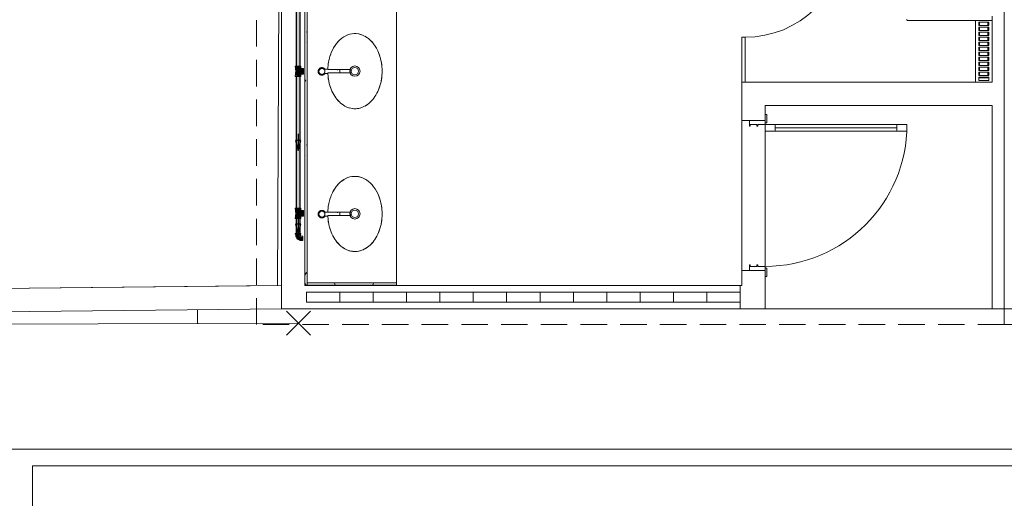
# Model space of a CAD drawing. Header units: millimetres. Extents: x 567 to 934, y -1 to 364.
# Tile 1014 of 1056: x 746 to 757, y 225 to 231. Entities that reach past the tile are written whole.
import ezdxf

# ---------------------------------------------------------------- set-up
doc = ezdxf.new("R2010")
doc.units = ezdxf.units.MM
doc.header["$MEASUREMENT"] = 0
doc.linetypes.add('HIDDEN2', pattern=[0.47625, 0.3175, -0.15875])
for name, color, linetype, lineweight in [('AF-Condutos', 140, 'Continuous', 25), ('AF-Peça de utilização', 152, 'Continuous', 18), ('AF-Sentido conduto', 140, 'Continuous', 30), ('DI-Detalhes', 1, 'HIDDEN2', 9)]:
    doc.layers.add(name, color=color, linetype=linetype, lineweight=lineweight)
doc.layers.add('ARQ FINA', color=8, linetype='Continuous')

msp = doc.modelspace()

# ---------------------------------------------------------------- hatches: boundary and pattern name
at = {"layer": 'AF-Condutos', "linetype": 'Continuous'}
for points in [[(748.932, 230.425), (748.973, 230.425), (748.973, 232.013), (748.932, 232.013)], [(748.979, 232.013), (748.973, 232.013), (748.973, 230.425), (748.979, 230.425)], [(748.981, 232.013), (748.979, 232.013), (748.979, 230.425), (748.981, 230.425)], [(748.932, 228.719), (748.936, 228.719), (748.936, 230.301), (748.932, 230.301)], [(748.932, 230.301), (748.932, 228.719), (748.932, 228.719)], [(748.936, 228.719), (748.936, 228.719), (748.936, 230.314)], [(748.936, 228.719), (748.944, 228.719), (748.944, 230.301), (748.936, 230.301)], [(748.973, 230.301), (748.944, 230.301), (748.944, 228.719), (748.973, 228.719)], [(748.979, 230.301), (748.973, 230.301), (748.973, 228.719), (748.979, 228.719)], [(748.981, 230.301), (748.979, 230.301), (748.979, 228.719), (748.981, 228.719)], [(748.981, 228.596), (748.932, 228.596), (748.932, 228.415), (748.981, 228.415)]]:
    msp.add_hatch(color=151, dxfattribs=at).paths.add_polyline_path(points)
at = {"layer": 'AF-Peça de utilização', "linetype": 'Continuous'}
for points in [[(748.99, 230.425), (748.923, 230.425), (748.927, 230.347), (748.925, 230.345), (748.926, 230.314), (748.941, 230.314), (748.932, 230.302), (748.989, 230.301), (748.986, 230.329), (749.019, 230.329), (749.019, 230.396), (748.987, 230.397)], [(748.99, 228.719), (748.923, 228.719), (748.927, 228.641), (748.925, 228.639), (748.926, 228.608), (748.941, 228.608), (748.932, 228.596), (748.989, 228.596), (748.986, 228.623), (749.019, 228.623), (749.019, 228.69), (748.987, 228.691)], [(748.928, 228.409), (748.927, 228.377), (748.931, 228.377), (748.936, 228.409)], [(748.932, 228.377), (748.975, 228.377), (748.97, 228.409), (748.936, 228.409)], [(748.965, 228.341), (748.975, 228.338), (748.975, 228.377), (748.948, 228.377), (748.936, 228.368), (748.949, 228.352)], [(748.99, 228.409), (748.99, 228.415), (748.939, 228.415), (748.939, 228.409)], [(748.984, 228.384), (748.984, 228.409), (748.97, 228.409), (748.975, 228.385)], [(748.975, 228.335), (749.011, 228.339), (749.011, 228.376), (748.975, 228.376)], [(748.975, 228.331), (749.011, 228.331), (749.011, 228.339), (748.975, 228.335)], [(748.984, 228.384), (748.978, 228.377), (749.011, 228.376), (749.011, 228.383)]]:
    msp.add_hatch(color=161, dxfattribs=at).paths.add_polyline_path(points)

# ---------------------------------------------------------------- linework, layer by layer
at = {"layer": 'AF-Condutos'}
for p, q in [((748.932, 232.013), (748.932, 230.425)), ((748.981, 230.425), (748.981, 232.013)), ((748.932, 230.301), (748.932, 228.719)), ((748.981, 228.719), (748.981, 230.301)), ((748.932, 228.596), (748.932, 228.415)), ((748.981, 228.415), (748.981, 228.596)), ((748.932, 228.415), (748.936, 228.415)), ((748.936, 228.415), (748.944, 228.415)), ((748.944, 228.415), (748.954, 228.415)), ((748.954, 228.415), (748.964, 228.415)), ((748.964, 228.415), (748.973, 228.415)), ((748.973, 228.415), (748.979, 228.415)), ((748.979, 228.415), (748.981, 228.415))]:
    msp.add_line(p, q, dxfattribs=at)
at = {"layer": 'AF-Peça de utilização'}
for p, q in [((748.922, 230.425), (748.922, 230.416)), ((748.923, 230.425), (748.922, 230.425)), ((748.922, 230.416), (748.925, 230.413)), ((748.927, 230.425), (748.923, 230.425)), ((748.925, 230.413), (748.925, 230.381)), ((748.925, 230.381), (748.927, 230.379)), ((748.927, 230.347), (748.925, 230.345)), ((748.925, 230.345), (748.925, 230.314)), ((748.932, 230.425), (748.927, 230.425)), ((748.927, 230.379), (748.927, 230.347)), ((748.932, 230.425), (748.932, 230.425)), ((748.939, 230.425), (748.932, 230.425)), ((748.941, 230.413), (748.932, 230.413)), ((748.932, 230.413), (748.936, 230.413)), ((748.936, 230.413), (748.941, 230.413)), ((748.947, 230.425), (748.939, 230.425)), ((748.956, 230.425), (748.947, 230.425)), ((748.965, 230.425), (748.956, 230.425)), ((748.973, 230.425), (748.965, 230.425)), ((748.98, 230.425), (748.973, 230.425)), ((748.981, 230.425), (748.98, 230.425)), ((748.985, 230.425), (748.981, 230.425)), ((748.981, 230.381), (748.981, 230.392)), ((748.981, 230.392), (748.981, 230.386)), ((748.981, 230.386), (748.981, 230.379)), ((748.981, 230.38), (748.981, 230.381)), ((748.981, 230.379), (748.981, 230.38)), ((748.981, 230.347), (748.981, 230.379)), ((748.981, 230.379), (748.981, 230.372)), ((748.981, 230.372), (748.981, 230.363)), ((748.981, 230.363), (748.981, 230.355)), ((748.981, 230.355), (748.981, 230.347)), ((748.981, 230.347), (748.981, 230.34)), ((748.981, 230.346), (748.981, 230.347)), ((748.981, 230.345), (748.981, 230.346)), ((748.981, 230.335), (748.981, 230.345)), ((748.981, 230.34), (748.981, 230.335)), ((748.989, 230.425), (748.985, 230.425)), ((748.987, 230.413), (748.99, 230.416)), ((748.987, 230.397), (748.987, 230.413)), ((749.019, 230.397), (748.987, 230.397)), ((748.99, 230.425), (748.989, 230.425)), ((748.99, 230.416), (748.99, 230.425)), ((749.019, 230.396), (749.019, 230.397)), ((749.019, 230.393), (749.019, 230.396)), ((749.019, 230.387), (749.019, 230.393)), ((749.019, 230.38), (749.019, 230.387)), ((749.019, 230.372), (749.019, 230.38)), ((749.019, 230.363), (749.019, 230.372)), ((749.019, 230.354), (749.019, 230.363)), ((749.019, 230.346), (749.019, 230.354)), ((749.019, 230.339), (749.019, 230.346)), ((749.019, 230.334), (749.019, 230.339)), ((749.019, 230.33), (749.019, 230.334)), ((748.925, 230.314), (748.922, 230.31)), ((748.922, 230.31), (748.922, 230.301)), ((748.922, 230.301), (748.923, 230.301)), ((748.923, 230.301), (748.927, 230.301)), ((748.927, 230.301), (748.932, 230.301)), ((748.936, 230.314), (748.932, 230.314)), ((748.932, 230.314), (748.941, 230.314)), ((748.932, 230.301), (748.932, 230.301)), ((748.932, 230.301), (748.939, 230.301)), ((748.941, 230.314), (748.936, 230.314)), ((748.939, 230.301), (748.947, 230.301)), ((748.947, 230.301), (748.956, 230.301)), ((748.956, 230.301), (748.965, 230.301)), ((748.965, 230.301), (748.973, 230.301)), ((748.973, 230.301), (748.98, 230.301)), ((748.98, 230.301), (748.981, 230.301)), ((748.981, 230.301), (748.985, 230.301)), ((748.985, 230.301), (748.989, 230.301)), ((748.987, 230.329), (749.019, 230.329)), ((748.987, 230.314), (748.987, 230.329)), ((748.99, 230.31), (748.987, 230.314)), ((748.989, 230.301), (748.99, 230.301)), ((748.99, 230.301), (748.99, 230.31)), ((749.019, 230.329), (749.019, 230.33)), ((748.922, 228.719), (748.922, 228.71)), ((748.923, 228.719), (748.922, 228.719)), ((748.922, 228.71), (748.925, 228.707)), ((748.927, 228.719), (748.923, 228.719)), ((748.925, 228.707), (748.925, 228.676)), ((748.932, 228.719), (748.927, 228.719)), ((748.932, 228.719), (748.932, 228.719)), ((748.939, 228.719), (748.932, 228.719)), ((748.941, 228.707), (748.932, 228.707)), ((748.932, 228.707), (748.936, 228.707)), ((748.936, 228.707), (748.941, 228.707)), ((748.947, 228.719), (748.939, 228.719)), ((748.956, 228.719), (748.947, 228.719)), ((748.965, 228.719), (748.956, 228.719)), ((748.973, 228.719), (748.965, 228.719)), ((748.98, 228.719), (748.973, 228.719)), ((748.981, 228.719), (748.98, 228.719)), ((748.985, 228.719), (748.981, 228.719)), ((748.981, 228.676), (748.981, 228.686)), ((748.981, 228.686), (748.981, 228.68)), ((748.981, 228.68), (748.981, 228.674)), ((748.989, 228.719), (748.985, 228.719)), ((748.987, 228.707), (748.99, 228.71)), ((748.987, 228.691), (748.987, 228.707)), ((749.019, 228.691), (748.987, 228.691)), ((748.99, 228.719), (748.989, 228.719)), ((748.99, 228.71), (748.99, 228.719)), ((749.019, 228.69), (749.019, 228.691)), ((749.019, 228.687), (749.019, 228.69)), ((749.019, 228.681), (749.019, 228.687)), ((749.019, 228.674), (749.019, 228.681)), ((748.925, 228.608), (748.922, 228.604)), ((748.922, 228.604), (748.922, 228.596)), ((748.922, 228.596), (748.923, 228.596)), ((748.923, 228.596), (748.927, 228.596)), ((748.925, 228.676), (748.927, 228.673)), ((748.927, 228.641), (748.925, 228.639)), ((748.925, 228.639), (748.925, 228.608)), ((748.927, 228.673), (748.927, 228.641)), ((748.927, 228.596), (748.932, 228.596)), ((748.936, 228.608), (748.932, 228.608)), ((748.932, 228.608), (748.941, 228.608)), ((748.932, 228.596), (748.932, 228.596)), ((748.932, 228.596), (748.939, 228.596)), ((748.941, 228.608), (748.936, 228.608)), ((748.939, 228.596), (748.947, 228.596)), ((748.947, 228.596), (748.956, 228.596)), ((748.956, 228.596), (748.965, 228.596)), ((748.965, 228.596), (748.973, 228.596)), ((748.973, 228.596), (748.98, 228.596)), ((748.98, 228.596), (748.981, 228.596)), ((748.981, 228.674), (748.981, 228.676)), ((748.981, 228.673), (748.981, 228.674)), ((748.981, 228.674), (748.981, 228.666)), ((748.981, 228.641), (748.981, 228.673)), ((748.981, 228.666), (748.981, 228.657)), ((748.981, 228.657), (748.981, 228.649)), ((748.981, 228.649), (748.981, 228.641)), ((748.981, 228.641), (748.981, 228.634)), ((748.981, 228.64), (748.981, 228.641)), ((748.981, 228.639), (748.981, 228.64)), ((748.981, 228.629), (748.981, 228.639)), ((748.981, 228.634), (748.981, 228.629)), ((748.981, 228.596), (748.985, 228.596)), ((748.985, 228.596), (748.989, 228.596)), ((748.987, 228.623), (749.019, 228.623)), ((748.987, 228.608), (748.987, 228.623)), ((748.99, 228.604), (748.987, 228.608)), ((748.989, 228.596), (748.99, 228.596)), ((748.99, 228.596), (748.99, 228.604)), ((749.019, 228.666), (749.019, 228.674)), ((749.019, 228.657), (749.019, 228.666)), ((749.019, 228.648), (749.019, 228.657)), ((749.019, 228.64), (749.019, 228.648)), ((749.019, 228.633), (749.019, 228.64)), ((749.019, 228.628), (749.019, 228.633)), ((749.019, 228.624), (749.019, 228.628)), ((749.019, 228.623), (749.019, 228.624)), ((748.923, 228.415), (748.922, 228.415)), ((748.922, 228.415), (748.922, 228.409)), ((748.922, 228.409), (748.923, 228.409)), ((748.926, 228.415), (748.923, 228.415)), ((748.923, 228.409), (748.926, 228.409)), ((748.932, 228.415), (748.926, 228.415)), ((748.926, 228.409), (748.927, 228.409)), ((748.927, 228.409), (748.932, 228.409)), ((748.927, 228.409), (748.927, 228.377)), ((748.928, 228.409), (748.927, 228.409)), ((748.927, 228.377), (748.928, 228.377)), ((748.931, 228.409), (748.928, 228.409)), ((748.928, 228.377), (748.931, 228.377)), ((748.936, 228.409), (748.931, 228.409)), ((748.931, 228.377), (748.932, 228.377)), ((748.932, 228.415), (748.932, 228.415)), ((748.939, 228.415), (748.932, 228.415)), ((748.932, 228.409), (748.939, 228.409)), ((748.932, 228.377), (748.936, 228.377)), ((748.932, 228.377), (748.932, 228.377)), ((748.936, 228.367), (748.932, 228.377)), ((748.932, 228.377), (748.936, 228.367)), ((748.932, 228.377), (748.932, 228.377)), ((748.932, 228.377), (748.936, 228.368)), ((748.935, 228.377), (748.932, 228.377)), ((748.938, 228.377), (748.935, 228.377)), ((748.941, 228.409), (748.936, 228.409)), ((748.936, 228.377), (748.941, 228.377)), ((748.936, 228.368), (748.939, 228.36)), ((748.943, 228.377), (748.938, 228.377)), ((748.947, 228.415), (748.939, 228.415)), ((748.939, 228.409), (748.947, 228.409)), ((748.939, 228.36), (748.94, 228.357)), ((748.94, 228.357), (748.948, 228.35)), ((748.948, 228.409), (748.941, 228.409)), ((748.941, 228.377), (748.948, 228.377)), ((748.948, 228.377), (748.943, 228.377)), ((748.956, 228.415), (748.947, 228.415)), ((748.947, 228.409), (748.956, 228.409)), ((748.956, 228.409), (748.948, 228.409)), ((748.948, 228.377), (748.956, 228.377)), ((748.954, 228.377), (748.948, 228.377)), ((748.948, 228.35), (748.956, 228.343)), ((748.96, 228.377), (748.954, 228.377)), ((748.964, 228.415), (748.956, 228.415)), ((748.963, 228.409), (748.956, 228.409)), ((748.956, 228.409), (748.964, 228.409)), ((748.956, 228.377), (748.963, 228.377)), ((748.956, 228.343), (748.965, 228.341)), ((748.966, 228.377), (748.96, 228.377)), ((748.97, 228.409), (748.963, 228.409)), ((748.963, 228.377), (748.97, 228.377)), ((748.973, 228.415), (748.964, 228.415)), ((748.964, 228.409), (748.973, 228.409)), ((748.965, 228.341), (748.975, 228.338)), ((748.971, 228.377), (748.966, 228.377)), ((748.975, 228.409), (748.97, 228.409)), ((748.97, 228.377), (748.975, 228.377)), ((748.975, 228.377), (748.971, 228.377)), ((748.98, 228.415), (748.973, 228.415)), ((748.973, 228.409), (748.98, 228.409)), ((748.976, 228.409), (748.975, 228.409)), ((748.975, 228.377), (748.976, 228.377)), ((748.975, 228.372), (748.975, 228.377)), ((748.975, 228.377), (748.975, 228.376)), ((748.975, 228.376), (748.975, 228.37)), ((748.975, 228.368), (748.975, 228.372)), ((748.975, 228.37), (748.975, 228.364)), ((748.975, 228.362), (748.975, 228.368)), ((748.975, 228.364), (748.975, 228.357)), ((748.975, 228.357), (748.975, 228.362)), ((748.975, 228.357), (748.975, 228.351)), ((748.975, 228.352), (748.975, 228.357)), ((748.975, 228.347), (748.975, 228.352)), ((748.975, 228.351), (748.975, 228.344)), ((748.975, 228.343), (748.975, 228.347)), ((748.975, 228.344), (748.975, 228.339)), ((748.975, 228.34), (748.975, 228.343)), ((748.975, 228.338), (748.975, 228.34)), ((748.975, 228.339), (748.975, 228.338)), ((748.975, 228.338), (748.975, 228.335)), ((748.975, 228.338), (748.975, 228.338)), ((748.975, 228.335), (748.975, 228.332)), ((748.975, 228.332), (748.975, 228.331)), ((748.975, 228.331), (749.011, 228.331)), ((748.98, 228.409), (748.976, 228.409)), ((748.976, 228.377), (748.98, 228.377)), ((748.981, 228.415), (748.98, 228.415)), ((748.98, 228.409), (748.981, 228.409)), ((748.983, 228.409), (748.98, 228.409)), ((748.98, 228.377), (748.983, 228.377)), ((748.985, 228.415), (748.981, 228.415)), ((748.981, 228.409), (748.984, 228.409)), ((748.984, 228.409), (748.983, 228.409)), ((748.984, 228.409), (748.985, 228.409)), ((748.984, 228.384), (748.984, 228.409)), ((749.011, 228.384), (748.984, 228.384)), ((748.989, 228.415), (748.985, 228.415)), ((748.985, 228.409), (748.989, 228.409)), ((748.99, 228.415), (748.989, 228.415)), ((748.989, 228.409), (748.99, 228.409)), ((748.99, 228.409), (748.99, 228.415)), ((749.011, 228.383), (749.011, 228.384)), ((749.011, 228.38), (749.011, 228.383)), ((749.011, 228.377), (749.011, 228.38)), ((749.011, 228.376), (749.011, 228.377)), ((749.011, 228.37), (749.011, 228.376)), ((749.011, 228.364), (749.011, 228.37)), ((749.011, 228.357), (749.011, 228.364)), ((749.011, 228.351), (749.011, 228.357)), ((749.011, 228.344), (749.011, 228.351)), ((749.011, 228.339), (749.011, 228.344)), ((749.011, 228.335), (749.011, 228.339)), ((749.011, 228.332), (749.011, 228.335)), ((749.011, 228.331), (749.011, 228.332))]:
    msp.add_line(p, q, dxfattribs=at)
at = {"layer": 'AF-Sentido conduto'}
for p, q in [((748.989, 229.531), (748.924, 229.531)), ((748.924, 229.531), (748.956, 229.41)), ((748.956, 229.41), (748.989, 229.531)), ((748.989, 228.528), (748.924, 228.528)), ((748.924, 228.528), (748.956, 228.407)), ((748.956, 228.407), (748.989, 228.528))]:
    msp.add_line(p, q, dxfattribs=at)
for points in [[(748.956, 229.61), (748.956, 229.41)], [(748.956, 228.607), (748.956, 228.407)]]:
    msp.add_lwpolyline(points, dxfattribs=at)
at = {"layer": 'ARQ FINA', "lineweight": 5}
for p, q in [((748.757, 238.566), (748.708, 227.791)), ((748.756, 227.512), (748.756, 238.566)), ((749.036, 227.792), (749.036, 232.936)), ((749.066, 227.796), (749.066, 232.936)), ((750.136, 232.936), (750.136, 227.826)), ((756.262, 230.972), (756.264, 230.972)), ((756.264, 230.972), (756.264, 230.972)), ((757.254, 230.972), (756.264, 230.972)), ((757.076, 230.232), (757.076, 230.972)), ((757.076, 230.972), (757.076, 230.232)), ((757.116, 230.912), (757.116, 230.952)), ((757.116, 230.952), (757.236, 230.952)), ((757.126, 230.952), (757.126, 230.912)), ((757.226, 230.912), (757.226, 230.952)), ((757.236, 230.952), (757.236, 230.912)), ((757.254, 230.972), (757.276, 230.972)), ((757.276, 230.972), (757.276, 231.022)), ((757.276, 230.972), (757.276, 230.232)), ((757.236, 230.912), (757.116, 230.912)), ((757.116, 230.852), (757.116, 230.892)), ((757.116, 230.892), (757.236, 230.892)), ((757.236, 230.852), (757.116, 230.852)), ((757.116, 230.792), (757.116, 230.832)), ((757.116, 230.832), (757.236, 230.832)), ((757.126, 230.892), (757.126, 230.852)), ((757.126, 230.832), (757.126, 230.792)), ((757.226, 230.852), (757.226, 230.892)), ((757.226, 230.792), (757.226, 230.832)), ((757.236, 230.892), (757.236, 230.852)), ((757.236, 230.832), (757.236, 230.792)), ((754.276, 230.232), (754.276, 230.772)), ((754.316, 230.772), (754.276, 230.772)), ((754.316, 230.772), (754.316, 230.232)), ((757.236, 230.792), (757.116, 230.792)), ((757.116, 230.732), (757.116, 230.772)), ((757.116, 230.772), (757.236, 230.772)), ((757.236, 230.732), (757.116, 230.732)), ((757.116, 230.672), (757.116, 230.712)), ((757.116, 230.712), (757.236, 230.712)), ((757.126, 230.772), (757.126, 230.732)), ((757.126, 230.712), (757.126, 230.672)), ((757.226, 230.732), (757.226, 230.772)), ((757.226, 230.672), (757.226, 230.712)), ((757.236, 230.772), (757.236, 230.732)), ((757.236, 230.712), (757.236, 230.672)), ((757.236, 230.672), (757.116, 230.672)), ((757.116, 230.612), (757.116, 230.652)), ((757.116, 230.652), (757.236, 230.652)), ((757.236, 230.612), (757.116, 230.612)), ((757.116, 230.552), (757.116, 230.592)), ((757.116, 230.592), (757.236, 230.592)), ((757.126, 230.652), (757.126, 230.612)), ((757.126, 230.592), (757.126, 230.552)), ((757.226, 230.612), (757.226, 230.652)), ((757.226, 230.552), (757.226, 230.592)), ((757.236, 230.652), (757.236, 230.612)), ((757.236, 230.592), (757.236, 230.552)), ((757.236, 230.552), (757.116, 230.552)), ((757.116, 230.492), (757.116, 230.532)), ((757.116, 230.532), (757.236, 230.532)), ((757.236, 230.492), (757.116, 230.492)), ((757.116, 230.432), (757.116, 230.472)), ((757.116, 230.472), (757.236, 230.472)), ((757.126, 230.532), (757.126, 230.492)), ((757.126, 230.472), (757.126, 230.432)), ((757.226, 230.492), (757.226, 230.532)), ((757.226, 230.432), (757.226, 230.472)), ((757.236, 230.532), (757.236, 230.492)), ((757.236, 230.472), (757.236, 230.432)), ((749.311, 230.386), (749.264, 230.386)), ((749.265, 230.336), (749.311, 230.336)), ((749.31, 230.383), (749.574, 230.383)), ((749.572, 230.344), (749.31, 230.344)), ((749.431, 230.381), (749.424, 230.381)), ((749.455, 230.361), (749.455, 230.383)), ((749.455, 230.343), (749.455, 230.361)), ((757.236, 230.432), (757.116, 230.432)), ((757.116, 230.372), (757.116, 230.412)), ((757.116, 230.412), (757.236, 230.412)), ((757.236, 230.372), (757.116, 230.372)), ((757.116, 230.312), (757.116, 230.352)), ((757.116, 230.352), (757.236, 230.352)), ((757.126, 230.412), (757.126, 230.372)), ((757.126, 230.352), (757.126, 230.312)), ((757.226, 230.372), (757.226, 230.412)), ((757.226, 230.312), (757.226, 230.352)), ((757.236, 230.412), (757.236, 230.372)), ((757.236, 230.352), (757.236, 230.312)), ((754.276, 230.232), (754.276, 229.772)), ((754.276, 230.232), (754.316, 230.232)), ((757.276, 230.232), (754.316, 230.232)), ((757.236, 230.312), (757.116, 230.312)), ((757.116, 230.252), (757.116, 230.292)), ((757.116, 230.292), (757.236, 230.292)), ((757.236, 230.252), (757.116, 230.252)), ((757.126, 230.292), (757.126, 230.282)), ((757.126, 230.282), (757.226, 230.282)), ((757.226, 230.282), (757.226, 230.292)), ((757.236, 230.292), (757.236, 230.252)), ((754.556, 229.952), (757.276, 229.952)), ((754.556, 229.772), (754.556, 229.952)), ((757.276, 229.952), (757.276, 227.512)), ((754.276, 229.772), (754.556, 229.772)), ((754.276, 229.772), (754.276, 227.972)), ((754.366, 229.772), (754.366, 229.702)), ((754.576, 229.842), (754.556, 229.842)), ((754.556, 229.722), (754.556, 229.772)), ((754.556, 229.772), (754.556, 229.742)), ((754.556, 229.742), (754.576, 229.742)), ((754.576, 229.742), (754.576, 229.842)), ((754.366, 229.702), (754.376, 229.702)), ((754.376, 229.702), (754.376, 229.722)), ((754.376, 229.722), (754.456, 229.722)), ((754.456, 229.722), (754.456, 229.702)), ((754.456, 229.702), (754.466, 229.702)), ((754.466, 229.702), (754.466, 229.722)), ((754.466, 229.722), (754.556, 229.722)), ((756.256, 229.722), (754.556, 229.722)), ((754.556, 229.722), (754.556, 229.642)), ((754.556, 229.722), (754.676, 229.722)), ((754.556, 229.642), (754.556, 229.722)), ((754.556, 229.642), (756.256, 229.642)), ((754.676, 229.642), (754.556, 229.642)), ((754.556, 229.642), (754.556, 228.022)), ((754.676, 229.722), (754.676, 229.642)), ((756.136, 229.682), (754.676, 229.682)), ((756.136, 229.722), (756.256, 229.722)), ((756.136, 229.642), (756.136, 229.722)), ((756.256, 229.642), (756.136, 229.642)), ((756.256, 229.642), (756.256, 229.722)), ((756.256, 229.722), (756.256, 229.642)), ((749.311, 228.674), (749.264, 228.674)), ((749.265, 228.624), (749.311, 228.624)), ((749.31, 228.671), (749.574, 228.671)), ((749.572, 228.632), (749.31, 228.632)), ((749.431, 228.669), (749.424, 228.669)), ((749.455, 228.649), (749.455, 228.671)), ((749.455, 228.631), (749.455, 228.649)), ((754.276, 227.972), (754.276, 227.792)), ((754.556, 227.972), (754.276, 227.972)), ((754.376, 228.042), (754.366, 228.042)), ((754.366, 228.042), (754.366, 227.972)), ((754.376, 228.022), (754.376, 228.042)), ((754.456, 228.022), (754.376, 228.022)), ((754.466, 228.042), (754.456, 228.042)), ((754.456, 228.042), (754.456, 228.022)), ((754.466, 228.022), (754.466, 228.042)), ((754.556, 228.022), (754.466, 228.022)), ((754.556, 227.972), (754.556, 228.022)), ((754.556, 228.002), (754.556, 227.972)), ((754.576, 228.002), (754.556, 228.002)), ((754.556, 227.512), (754.556, 227.972)), ((754.576, 227.902), (754.576, 228.002)), ((754.556, 227.902), (754.576, 227.902)), ((748.756, 227.792), (729.348, 227.588)), ((748.708, 227.791), (736.127, 227.659)), ((749.036, 227.796), (749.066, 227.796)), ((754.276, 227.792), (749.036, 227.792)), ((749.066, 227.826), (749.066, 227.796)), ((750.136, 227.826), (749.066, 227.826)), ((749.066, 227.796), (750.136, 227.796)), ((749.361, 227.796), (749.361, 227.792)), ((749.361, 227.792), (749.361, 227.796)), ((749.361, 227.796), (749.361, 227.792)), ((750.136, 227.796), (750.136, 227.826)), ((754.256, 227.792), (754.256, 227.712)), ((749.056, 227.712), (749.456, 227.712)), ((749.056, 227.712), (749.056, 227.592)), ((749.456, 227.592), (749.456, 227.712)), ((749.456, 227.712), (749.856, 227.712)), ((749.456, 227.712), (749.456, 227.592)), ((749.856, 227.592), (749.856, 227.712)), ((749.856, 227.712), (750.256, 227.712)), ((749.856, 227.712), (749.856, 227.592)), ((750.256, 227.592), (750.256, 227.712)), ((750.256, 227.712), (750.656, 227.712)), ((750.256, 227.712), (750.256, 227.592)), ((750.656, 227.592), (750.656, 227.712)), ((750.656, 227.712), (751.056, 227.712)), ((750.656, 227.712), (750.656, 227.592)), ((751.056, 227.592), (751.056, 227.712)), ((751.056, 227.712), (751.456, 227.712)), ((751.056, 227.712), (751.056, 227.592)), ((751.456, 227.592), (751.456, 227.712)), ((751.456, 227.712), (751.856, 227.712)), ((751.456, 227.712), (751.456, 227.592)), ((751.856, 227.592), (751.856, 227.712)), ((751.856, 227.712), (752.256, 227.712)), ((751.856, 227.712), (751.856, 227.592)), ((752.256, 227.592), (752.256, 227.712)), ((752.256, 227.712), (752.656, 227.712)), ((752.256, 227.712), (752.256, 227.592)), ((752.656, 227.592), (752.656, 227.712)), ((752.656, 227.712), (753.056, 227.712)), ((752.656, 227.712), (752.656, 227.592)), ((753.056, 227.592), (753.056, 227.712)), ((753.056, 227.712), (753.456, 227.712)), ((753.056, 227.712), (753.056, 227.592)), ((753.456, 227.592), (753.456, 227.712)), ((753.456, 227.712), (753.856, 227.712)), ((753.456, 227.712), (753.456, 227.592)), ((753.856, 227.592), (753.856, 227.712)), ((753.856, 227.712), (754.256, 227.712)), ((753.856, 227.712), (753.856, 227.592)), ((754.256, 227.592), (754.256, 227.712)), ((729.628, 227.311), (748.756, 227.512)), ((747.748, 227.501), (747.748, 227.341)), ((748.756, 227.512), (754.556, 227.512)), ((749.456, 227.592), (749.056, 227.592)), ((749.856, 227.592), (749.456, 227.592)), ((750.256, 227.592), (749.856, 227.592)), ((750.656, 227.592), (750.256, 227.592)), ((751.056, 227.592), (750.656, 227.592)), ((751.456, 227.592), (751.056, 227.592)), ((751.856, 227.592), (751.456, 227.592)), ((752.256, 227.592), (751.856, 227.592)), ((752.656, 227.592), (752.256, 227.592)), ((753.056, 227.592), (752.656, 227.592)), ((753.456, 227.592), (753.056, 227.592)), ((753.856, 227.592), (753.456, 227.592)), ((754.256, 227.592), (753.856, 227.592)), ((754.256, 227.592), (754.256, 227.512)), ((754.556, 227.512), (757.276, 227.512)), ((757.276, 227.512), (757.556, 227.512)), ((748.817, 227.484), (749.106, 227.198)), ((749.104, 227.485), (748.818, 227.197)), ((729.837, 227.267), (748.961, 227.341)), ((731.675, 225.83), (759.668, 225.83)), ((759.668, 225.83), (731.675, 225.83)), ((745.772, 225.63), (745.772, 222.029)), ((759.468, 225.63), (745.772, 225.63)), ((745.772, 222.029), (745.772, 225.63)), ((745.772, 225.63), (759.468, 225.63))]:
    msp.add_line(p, q, dxfattribs=at)
at = {"layer": 'ARQ FINA', "linetype": 'Continuous', "lineweight": 5}
for p, q in [((749.066, 230.821), (749.058, 230.835)), ((749.066, 230.712), (749.062, 230.704)), ((749.048, 230.243), (749.036, 230.263)), ((749.066, 229.493), (749.057, 229.476)), ((749.04, 229.342), (749.036, 229.349)), ((749.056, 227.95), (749.036, 227.917)), ((749.053, 227.796), (749.036, 227.825)), ((749.405, 227.796), (749.387, 227.826)), ((749.864, 227.826), (749.847, 227.796))]:
    msp.add_line(p, q, dxfattribs=at)
at = {"layer": 'ARQ FINA', "lineweight": 5}
for points in [[(749.31, 230.344), (749.314, 230.292), (749.318, 230.266), (749.322, 230.242), (749.328, 230.217), (749.334, 230.193), (749.342, 230.169), (749.35, 230.146), (749.36, 230.124), (749.37, 230.102), (749.382, 230.082), (749.394, 230.062), (749.407, 230.043), (749.42, 230.026), (749.435, 230.009), (749.45, 229.994), (749.465, 229.979), (749.482, 229.966), (749.498, 229.955), (749.516, 229.945), (749.533, 229.936), (749.551, 229.928), (749.569, 229.922), (749.588, 229.918), (749.606, 229.915), (749.625, 229.913), (749.644, 229.913), (749.662, 229.914), (749.681, 229.917), (749.7, 229.921), (749.718, 229.927), (749.736, 229.934), (749.753, 229.943), (749.771, 229.953), (749.788, 229.964), (749.804, 229.977), (749.82, 229.99), (749.835, 230.006), (749.85, 230.022), (749.863, 230.039), (749.876, 230.058), (749.889, 230.077), (749.9, 230.098), (749.911, 230.119), (749.92, 230.141), (749.929, 230.164), (749.937, 230.188), (749.944, 230.212), (749.95, 230.236), (749.954, 230.261), (749.958, 230.287), (749.961, 230.312), (749.962, 230.338), (749.963, 230.364), (749.962, 230.39), (749.961, 230.416), (749.958, 230.441), (749.954, 230.466), (749.949, 230.492), (749.944, 230.516), (749.937, 230.54), (749.929, 230.564), (749.92, 230.587), (749.91, 230.609), (749.896, 230.638), (749.879, 230.665), (749.861, 230.69), (749.842, 230.714), (749.821, 230.735), (749.799, 230.754), (749.777, 230.771), (749.753, 230.785), (749.729, 230.796), (749.704, 230.805), (749.678, 230.811), (749.653, 230.814), (749.627, 230.814), (749.601, 230.812), (749.576, 230.807), (749.551, 230.799), (749.526, 230.788), (749.502, 230.775), (749.479, 230.759), (749.457, 230.74), (749.436, 230.72), (749.416, 230.697), (749.398, 230.672), (749.381, 230.645), (749.366, 230.616), (749.352, 230.586), (749.346, 230.57), (749.341, 230.554), (749.331, 230.522), (749.323, 230.488), (749.316, 230.454), (749.31, 230.383)], [(749.541, 230.795), (749.577, 230.807)], [(749.61, 230.813), (749.636, 230.814)], [(749.636, 230.814), (749.65, 230.814)], [(749.683, 230.81), (749.72, 230.799)], [(749.422, 230.703), (749.441, 230.724)], [(749.479, 230.758), (749.506, 230.776)], [(749.756, 230.783), (749.757, 230.782), (749.787, 230.763)], [(749.823, 230.733), (749.846, 230.708)], [(749.336, 230.537), (749.336, 230.539), (749.346, 230.569)], [(749.373, 230.629), (749.387, 230.654)], [(749.879, 230.664), (749.897, 230.634)], [(749.922, 230.581), (749.935, 230.544)], [(749.314, 230.435), (749.317, 230.453), (749.32, 230.473)], [(749.95, 230.487), (749.956, 230.453), (749.957, 230.445)], [(749.241, 230.406), (749.24, 230.406), (749.238, 230.406), (749.236, 230.405), (749.234, 230.405), (749.232, 230.405), (749.231, 230.404), (749.229, 230.404), (749.227, 230.403), (749.226, 230.403), (749.224, 230.402), (749.222, 230.401), (749.221, 230.401), (749.219, 230.4), (749.217, 230.399), (749.216, 230.398), (749.214, 230.397), (749.213, 230.396), (749.212, 230.395), (749.21, 230.393), (749.209, 230.392), (749.208, 230.391), (749.207, 230.389), (749.206, 230.388), (749.205, 230.387), (749.204, 230.385), (749.203, 230.384), (749.202, 230.382), (749.201, 230.38), (749.2, 230.379), (749.199, 230.377), (749.199, 230.375), (749.198, 230.374), (749.198, 230.372), (749.197, 230.37), (749.197, 230.368), (749.197, 230.367), (749.197, 230.365), (749.196, 230.363), (749.196, 230.361), (749.196, 230.359), (749.196, 230.358), (749.197, 230.356), (749.197, 230.354), (749.197, 230.352), (749.198, 230.351), (749.198, 230.349), (749.199, 230.347), (749.199, 230.345), (749.2, 230.344), (749.2, 230.342), (749.201, 230.34), (749.202, 230.339), (749.203, 230.337), (749.204, 230.336), (749.205, 230.334), (749.206, 230.333), (749.207, 230.331), (749.208, 230.33), (749.21, 230.329), (749.211, 230.328), (749.212, 230.326), (749.214, 230.325), (749.215, 230.324), (749.217, 230.323), (749.218, 230.322), (749.22, 230.321), (749.221, 230.32), (749.223, 230.32), (749.225, 230.319), (749.226, 230.318), (749.228, 230.318), (749.23, 230.317), (749.231, 230.317), (749.233, 230.316), (749.235, 230.316), (749.237, 230.316), (749.239, 230.316), (749.24, 230.316), (749.241, 230.316)], [(749.241, 230.397), (749.24, 230.397), (749.239, 230.396), (749.237, 230.396), (749.236, 230.396), (749.234, 230.396), (749.233, 230.396), (749.231, 230.395), (749.23, 230.395), (749.229, 230.394), (749.227, 230.394), (749.226, 230.393), (749.225, 230.393), (749.224, 230.392), (749.222, 230.391), (749.221, 230.39), (749.22, 230.389), (749.219, 230.389), (749.218, 230.388), (749.217, 230.387), (749.216, 230.386), (749.215, 230.385), (749.214, 230.384), (749.213, 230.382), (749.212, 230.381), (749.211, 230.38), (749.21, 230.379), (749.21, 230.378), (749.209, 230.376), (749.209, 230.375), (749.208, 230.374), (749.207, 230.372), (749.207, 230.371), (749.207, 230.37), (749.206, 230.368), (749.206, 230.367), (749.206, 230.365), (749.206, 230.364), (749.206, 230.363), (749.206, 230.361), (749.206, 230.36), (749.206, 230.358), (749.206, 230.357), (749.206, 230.355), (749.206, 230.354), (749.206, 230.353), (749.207, 230.351), (749.207, 230.35), (749.208, 230.348), (749.208, 230.347), (749.209, 230.346), (749.209, 230.345), (749.21, 230.343), (749.211, 230.342), (749.212, 230.341), (749.212, 230.34), (749.213, 230.339), (749.214, 230.337), (749.215, 230.336), (749.216, 230.335), (749.217, 230.334), (749.218, 230.333), (749.219, 230.332), (749.221, 230.332), (749.222, 230.331), (749.223, 230.33), (749.224, 230.329), (749.225, 230.329), (749.227, 230.328), (749.228, 230.328), (749.229, 230.327), (749.231, 230.327), (749.232, 230.326), (749.233, 230.326), (749.235, 230.326), (749.236, 230.325), (749.238, 230.325), (749.239, 230.325), (749.241, 230.325), (749.241, 230.325)], [(749.279, 230.386), (749.278, 230.387), (749.277, 230.389), (749.276, 230.39), (749.274, 230.391), (749.273, 230.393), (749.272, 230.394), (749.27, 230.395), (749.269, 230.396), (749.268, 230.397), (749.266, 230.398), (749.265, 230.399), (749.263, 230.4), (749.261, 230.401), (749.26, 230.402), (749.258, 230.403), (749.256, 230.403), (749.255, 230.404), (749.253, 230.404), (749.251, 230.405), (749.249, 230.405), (749.248, 230.405), (749.246, 230.406), (749.244, 230.406), (749.242, 230.406), (749.241, 230.406)], [(749.241, 230.325), (749.243, 230.325), (749.244, 230.325), (749.246, 230.325), (749.247, 230.325), (749.248, 230.326), (749.25, 230.326), (749.251, 230.326), (749.253, 230.327), (749.254, 230.327), (749.255, 230.328), (749.257, 230.328), (749.258, 230.329), (749.259, 230.33), (749.26, 230.33), (749.262, 230.331), (749.263, 230.332), (749.264, 230.333), (749.265, 230.334), (749.266, 230.335), (749.267, 230.336), (749.268, 230.337), (749.269, 230.338), (749.27, 230.339), (749.271, 230.34), (749.272, 230.341), (749.272, 230.343), (749.273, 230.344), (749.274, 230.345), (749.274, 230.346), (749.275, 230.348), (749.275, 230.349), (749.276, 230.35), (749.276, 230.352), (749.276, 230.353), (749.277, 230.355), (749.277, 230.356), (749.277, 230.358), (749.277, 230.359), (749.277, 230.36), (749.277, 230.362), (749.277, 230.363), (749.277, 230.365), (749.277, 230.366), (749.277, 230.367), (749.276, 230.369), (749.276, 230.37), (749.275, 230.372), (749.275, 230.373), (749.275, 230.374), (749.274, 230.376), (749.273, 230.377), (749.273, 230.378), (749.272, 230.379), (749.271, 230.381), (749.27, 230.382), (749.269, 230.383), (749.269, 230.384), (749.268, 230.385), (749.267, 230.386), (749.266, 230.387), (749.264, 230.388), (749.263, 230.389), (749.262, 230.39), (749.261, 230.391), (749.26, 230.391), (749.259, 230.392), (749.257, 230.393), (749.256, 230.393), (749.255, 230.394), (749.253, 230.395), (749.252, 230.395), (749.251, 230.395), (749.249, 230.396), (749.248, 230.396), (749.246, 230.396), (749.245, 230.396), (749.244, 230.397), (749.242, 230.397), (749.241, 230.397)], [(749.241, 230.316), (749.243, 230.316), (749.245, 230.316), (749.247, 230.316), (749.249, 230.316), (749.25, 230.317), (749.252, 230.317), (749.254, 230.318), (749.256, 230.318), (749.257, 230.319), (749.259, 230.319), (749.261, 230.32), (749.262, 230.321), (749.264, 230.322), (749.265, 230.323), (749.267, 230.324), (749.268, 230.325), (749.27, 230.326), (749.271, 230.327), (749.272, 230.328), (749.274, 230.329), (749.275, 230.331), (749.276, 230.332), (749.277, 230.333), (749.278, 230.335), (749.279, 230.336)], [(749.962, 230.386), (749.963, 230.364), (749.962, 230.341)], [(749.32, 230.254), (749.317, 230.274), (749.314, 230.292)], [(749.957, 230.283), (749.956, 230.274), (749.95, 230.24)], [(749.346, 230.158), (749.336, 230.188), (749.336, 230.19)], [(749.387, 230.073), (749.373, 230.099)], [(749.935, 230.183), (749.922, 230.146)], [(749.442, 230.003), (749.422, 230.024)], [(749.847, 230.019), (749.823, 229.994)], [(749.897, 230.092), (749.879, 230.063)], [(749.506, 229.95), (749.479, 229.969)], [(749.577, 229.92), (749.541, 229.932)], [(749.636, 229.913), (749.61, 229.914)], [(749.65, 229.913), (749.636, 229.913)], [(749.721, 229.928), (749.683, 229.917)], [(749.787, 229.964), (749.757, 229.945), (749.756, 229.944)], [(749.31, 228.632), (749.314, 228.58), (749.318, 228.554), (749.322, 228.53), (749.328, 228.505), (749.334, 228.481), (749.342, 228.457), (749.35, 228.434), (749.36, 228.412), (749.37, 228.39), (749.382, 228.37), (749.394, 228.35), (749.407, 228.331), (749.42, 228.314), (749.435, 228.297), (749.45, 228.282), (749.465, 228.267), (749.482, 228.254), (749.498, 228.243), (749.516, 228.233), (749.533, 228.224), (749.551, 228.216), (749.569, 228.21), (749.588, 228.206), (749.606, 228.203), (749.625, 228.201), (749.644, 228.201), (749.662, 228.202), (749.681, 228.205), (749.7, 228.209), (749.718, 228.215), (749.736, 228.222), (749.753, 228.231), (749.771, 228.241), (749.788, 228.252), (749.804, 228.265), (749.82, 228.278), (749.835, 228.294), (749.85, 228.31), (749.863, 228.327), (749.876, 228.346), (749.889, 228.365), (749.9, 228.386), (749.911, 228.407), (749.92, 228.429), (749.929, 228.452), (749.937, 228.476), (749.944, 228.5), (749.95, 228.524), (749.954, 228.549), (749.958, 228.575), (749.961, 228.6), (749.962, 228.626), (749.963, 228.652), (749.962, 228.678), (749.961, 228.704), (749.958, 228.729), (749.954, 228.754), (749.949, 228.78), (749.944, 228.804), (749.937, 228.828), (749.929, 228.852), (749.92, 228.875), (749.91, 228.897), (749.896, 228.926), (749.879, 228.953), (749.861, 228.978), (749.842, 229.002), (749.821, 229.023), (749.799, 229.042), (749.777, 229.059), (749.753, 229.073), (749.729, 229.084), (749.704, 229.093), (749.678, 229.099), (749.653, 229.102), (749.627, 229.102), (749.601, 229.1), (749.576, 229.095), (749.551, 229.087), (749.526, 229.076), (749.502, 229.063), (749.479, 229.047), (749.457, 229.028), (749.436, 229.008), (749.416, 228.985), (749.398, 228.96), (749.381, 228.933), (749.366, 228.904), (749.352, 228.874), (749.346, 228.858), (749.341, 228.842), (749.331, 228.81), (749.323, 228.776), (749.316, 228.742), (749.31, 228.671)], [(749.479, 229.046), (749.506, 229.064)], [(749.541, 229.083), (749.577, 229.095)], [(749.61, 229.101), (749.636, 229.102)], [(749.636, 229.102), (749.65, 229.102)], [(749.683, 229.098), (749.72, 229.087)], [(749.756, 229.071), (749.757, 229.07), (749.787, 229.051)], [(749.373, 228.917), (749.387, 228.942)], [(749.422, 228.991), (749.441, 229.012)], [(749.823, 229.021), (749.846, 228.996)], [(749.879, 228.952), (749.897, 228.922)], [(749.336, 228.825), (749.336, 228.827), (749.346, 228.857)], [(749.922, 228.869), (749.935, 228.832)], [(749.241, 228.694), (749.24, 228.694), (749.238, 228.694), (749.236, 228.693), (749.234, 228.693), (749.232, 228.693), (749.231, 228.692), (749.229, 228.692), (749.227, 228.691), (749.226, 228.691), (749.224, 228.69), (749.222, 228.689), (749.221, 228.689), (749.219, 228.688), (749.217, 228.687), (749.216, 228.686), (749.214, 228.685), (749.213, 228.684), (749.212, 228.683), (749.21, 228.681), (749.209, 228.68), (749.208, 228.679), (749.207, 228.677), (749.206, 228.676), (749.205, 228.675), (749.204, 228.673), (749.203, 228.672), (749.202, 228.67), (749.201, 228.668), (749.2, 228.667), (749.199, 228.665), (749.199, 228.663), (749.198, 228.662), (749.198, 228.66), (749.197, 228.658), (749.197, 228.656), (749.197, 228.655), (749.197, 228.653), (749.196, 228.651), (749.196, 228.649), (749.196, 228.647), (749.196, 228.646), (749.197, 228.644), (749.197, 228.642), (749.197, 228.64), (749.198, 228.639), (749.198, 228.637), (749.199, 228.635), (749.199, 228.633), (749.2, 228.632), (749.2, 228.63), (749.201, 228.628), (749.202, 228.627), (749.203, 228.625), (749.204, 228.624), (749.205, 228.622), (749.206, 228.621), (749.207, 228.619), (749.208, 228.618), (749.21, 228.617), (749.211, 228.616), (749.212, 228.614), (749.214, 228.613), (749.215, 228.612), (749.217, 228.611), (749.218, 228.61), (749.22, 228.609), (749.221, 228.608), (749.223, 228.608), (749.225, 228.607), (749.226, 228.606), (749.228, 228.606), (749.23, 228.605), (749.231, 228.605), (749.233, 228.604), (749.235, 228.604), (749.237, 228.604), (749.239, 228.604), (749.24, 228.604), (749.241, 228.604)], [(749.241, 228.685), (749.24, 228.685), (749.239, 228.684), (749.237, 228.684), (749.236, 228.684), (749.234, 228.684), (749.233, 228.684), (749.231, 228.683), (749.23, 228.683), (749.229, 228.682), (749.227, 228.682), (749.226, 228.681), (749.225, 228.681), (749.224, 228.68), (749.222, 228.679), (749.221, 228.678), (749.22, 228.677), (749.219, 228.677), (749.218, 228.676), (749.217, 228.675), (749.216, 228.674), (749.215, 228.673), (749.214, 228.672), (749.213, 228.67), (749.212, 228.669), (749.211, 228.668), (749.21, 228.667), (749.21, 228.666), (749.209, 228.664), (749.209, 228.663), (749.208, 228.662), (749.207, 228.66), (749.207, 228.659), (749.207, 228.658), (749.206, 228.656), (749.206, 228.655), (749.206, 228.653), (749.206, 228.652), (749.206, 228.651), (749.206, 228.649), (749.206, 228.648), (749.206, 228.646), (749.206, 228.645), (749.206, 228.643), (749.206, 228.642), (749.206, 228.641), (749.207, 228.639), (749.207, 228.638), (749.208, 228.636), (749.208, 228.635), (749.209, 228.634), (749.209, 228.633), (749.21, 228.631), (749.211, 228.63), (749.212, 228.629), (749.212, 228.628), (749.213, 228.627), (749.214, 228.625), (749.215, 228.624), (749.216, 228.623), (749.217, 228.622), (749.218, 228.621), (749.219, 228.62), (749.221, 228.62), (749.222, 228.619), (749.223, 228.618), (749.224, 228.617), (749.225, 228.617), (749.227, 228.616), (749.228, 228.616), (749.229, 228.615), (749.231, 228.615), (749.232, 228.614), (749.233, 228.614), (749.235, 228.614), (749.236, 228.613), (749.238, 228.613), (749.239, 228.613), (749.241, 228.613), (749.241, 228.613)], [(749.279, 228.674), (749.278, 228.675), (749.277, 228.677), (749.276, 228.678), (749.274, 228.679), (749.273, 228.681), (749.272, 228.682), (749.27, 228.683), (749.269, 228.684), (749.268, 228.685), (749.266, 228.686), (749.265, 228.687), (749.263, 228.688), (749.261, 228.689), (749.26, 228.69), (749.258, 228.691), (749.256, 228.691), (749.255, 228.692), (749.253, 228.692), (749.251, 228.693), (749.249, 228.693), (749.248, 228.693), (749.246, 228.694), (749.244, 228.694), (749.242, 228.694), (749.241, 228.694)], [(749.241, 228.613), (749.243, 228.613), (749.244, 228.613), (749.246, 228.613), (749.247, 228.613), (749.248, 228.614), (749.25, 228.614), (749.251, 228.614), (749.253, 228.615), (749.254, 228.615), (749.255, 228.616), (749.257, 228.616), (749.258, 228.617), (749.259, 228.618), (749.26, 228.618), (749.262, 228.619), (749.263, 228.62), (749.264, 228.621), (749.265, 228.622), (749.266, 228.623), (749.267, 228.624), (749.268, 228.625), (749.269, 228.626), (749.27, 228.627), (749.271, 228.628), (749.272, 228.629), (749.272, 228.631), (749.273, 228.632), (749.274, 228.633), (749.274, 228.634), (749.275, 228.636), (749.275, 228.637), (749.276, 228.638), (749.276, 228.64), (749.276, 228.641), (749.277, 228.643), (749.277, 228.644), (749.277, 228.646), (749.277, 228.647), (749.277, 228.648), (749.277, 228.65), (749.277, 228.651), (749.277, 228.653), (749.277, 228.654), (749.277, 228.655), (749.276, 228.657), (749.276, 228.658), (749.275, 228.66), (749.275, 228.661), (749.275, 228.662), (749.274, 228.664), (749.273, 228.665), (749.273, 228.666), (749.272, 228.667), (749.271, 228.669), (749.27, 228.67), (749.269, 228.671), (749.269, 228.672), (749.268, 228.673), (749.267, 228.674), (749.266, 228.675), (749.264, 228.676), (749.263, 228.677), (749.262, 228.678), (749.261, 228.679), (749.26, 228.679), (749.259, 228.68), (749.257, 228.681), (749.256, 228.681), (749.255, 228.682), (749.253, 228.683), (749.252, 228.683), (749.251, 228.683), (749.249, 228.684), (749.248, 228.684), (749.246, 228.684), (749.245, 228.684), (749.244, 228.685), (749.242, 228.685), (749.241, 228.685)], [(749.314, 228.723), (749.317, 228.741), (749.32, 228.761)], [(749.95, 228.775), (749.956, 228.741), (749.957, 228.733)], [(749.241, 228.604), (749.243, 228.604), (749.245, 228.604), (749.247, 228.604), (749.249, 228.604), (749.25, 228.605), (749.252, 228.605), (749.254, 228.606), (749.256, 228.606), (749.257, 228.607), (749.259, 228.607), (749.261, 228.608), (749.262, 228.609), (749.264, 228.61), (749.265, 228.611), (749.267, 228.612), (749.268, 228.613), (749.27, 228.614), (749.271, 228.615), (749.272, 228.616), (749.274, 228.617), (749.275, 228.619), (749.276, 228.62), (749.277, 228.621), (749.278, 228.623), (749.279, 228.624)], [(749.32, 228.542), (749.317, 228.562), (749.314, 228.58)], [(749.957, 228.571), (749.956, 228.562), (749.95, 228.528)], [(749.962, 228.674), (749.963, 228.652), (749.962, 228.629)], [(749.346, 228.446), (749.336, 228.476), (749.336, 228.478)], [(749.935, 228.471), (749.922, 228.434)], [(749.387, 228.361), (749.373, 228.387)], [(749.897, 228.38), (749.879, 228.351)], [(749.442, 228.291), (749.422, 228.312)], [(749.506, 228.238), (749.479, 228.257)], [(749.577, 228.208), (749.541, 228.22)], [(749.721, 228.216), (749.683, 228.205)], [(749.787, 228.252), (749.757, 228.233), (749.756, 228.232)], [(749.847, 228.307), (749.823, 228.282)], [(749.636, 228.201), (749.61, 228.202)], [(749.65, 228.201), (749.636, 228.201)]]:
    msp.add_lwpolyline(points, dxfattribs=at)
for centre, radius in [((749.636, 230.364), 0.0621), ((749.636, 230.364), 0.045), ((749.636, 228.652), 0.0621), ((749.636, 228.652), 0.045)]:
    msp.add_circle(centre, radius, dxfattribs=at)
for centre, radius, start, end in [((754.316, 231.972), 1.201, 270, 358.0908), ((757.1, 230.997), 0.03, 244.3934, 295.6066), ((749.241, 230.361), 0.045, 155.3631, 168.6584), ((749.241, 230.361), 0.045, 191.2838, 201.3214), ((749.241, 230.361), 0.0358, 180, 182.5612), ((749.241, 230.361), 0.0358, 126.9939, 148.3523), ((749.241, 230.361), 0.045, 121.499, 131.1537), ((749.241, 230.361), 0.0358, 218.9543, 232.1332), ((749.241, 230.361), 0.045, 90, 97.227), ((749.241, 230.361), 0.0358, 90, 95.0184), ((749.241, 230.361), 0.045, 84.0978, 90), ((749.241, 230.361), 0.0358, 82.8453, 90), ((749.241, 230.361), 0.045, 47.4436, 60.7005), ((749.241, 230.361), 0.0358, 38.9543, 52.1332), ((749.241, 230.361), 0.0358, 306.9939, 325.5341), ((749.572, 230.363), 0.0196, 270, 84.5826), ((749.241, 230.361), 0.045, 227.4436, 240.7005), ((749.241, 230.361), 0.0358, 262.8453, 270), ((749.241, 230.361), 0.045, 264.0978, 270), ((749.241, 230.361), 0.0358, 270, 275.0184), ((749.241, 230.361), 0.045, 270, 277.227), ((749.241, 230.361), 0.045, 301.499, 308.9196), ((754.556, 229.722), 1.7, 270, 0), ((749.241, 228.649), 0.045, 121.499, 131.1537), ((749.241, 228.649), 0.045, 90, 97.227), ((749.241, 228.649), 0.0358, 90, 95.0184), ((749.241, 228.649), 0.045, 84.0978, 90), ((749.241, 228.649), 0.0358, 82.8453, 90), ((749.241, 228.649), 0.045, 47.4436, 60.7005), ((749.241, 228.649), 0.045, 155.3631, 168.6584), ((749.241, 228.649), 0.045, 191.2838, 201.3214), ((749.241, 228.649), 0.0358, 126.9939, 148.3523), ((749.241, 228.649), 0.045, 227.4436, 240.7005), ((749.241, 228.649), 0.0358, 218.9543, 232.1332), ((749.241, 228.649), 0.0358, 262.8453, 270), ((749.241, 228.649), 0.045, 264.0978, 270), ((749.241, 228.649), 0.0358, 270, 275.0184), ((749.241, 228.649), 0.045, 270, 277.227), ((749.241, 228.649), 0.0358, 38.9543, 52.1332), ((749.241, 228.649), 0.0358, 306.9939, 325.5341), ((749.241, 228.649), 0.045, 301.499, 308.9196), ((749.572, 228.651), 0.0196, 270, 84.5826)]:
    msp.add_arc(centre, radius, start, end, dxfattribs=at)
for centre, major_axis, start_param, end_param in [((756.262, 230.982), (0, -0.01), 4.712389, 6.283185), ((756.264, 230.982), (0, 0.01), 1.570796, 2.879793), ((756.264, 230.982), (0, -0.01), 4.712389, 6.283192), ((756.264, 230.982), (0, 0.01), 1.570796, 2.879793)]:
    msp.add_ellipse(centre, major_axis=major_axis, ratio=0.99939, start_param=start_param, end_param=end_param, dxfattribs=at)
at = {"layer": 'DI-Detalhes'}
for points in [[(748.456, 238.904), (757.422, 238.904), (757.422, 227.324), (748.456, 227.324), (748.456, 238.904)], [(757.422, 238.904), (766.238, 238.904), (766.238, 227.324), (757.422, 227.324), (757.422, 238.904)]]:
    msp.add_lwpolyline(points, dxfattribs=at)

doc.saveas('drawing.dxf')
